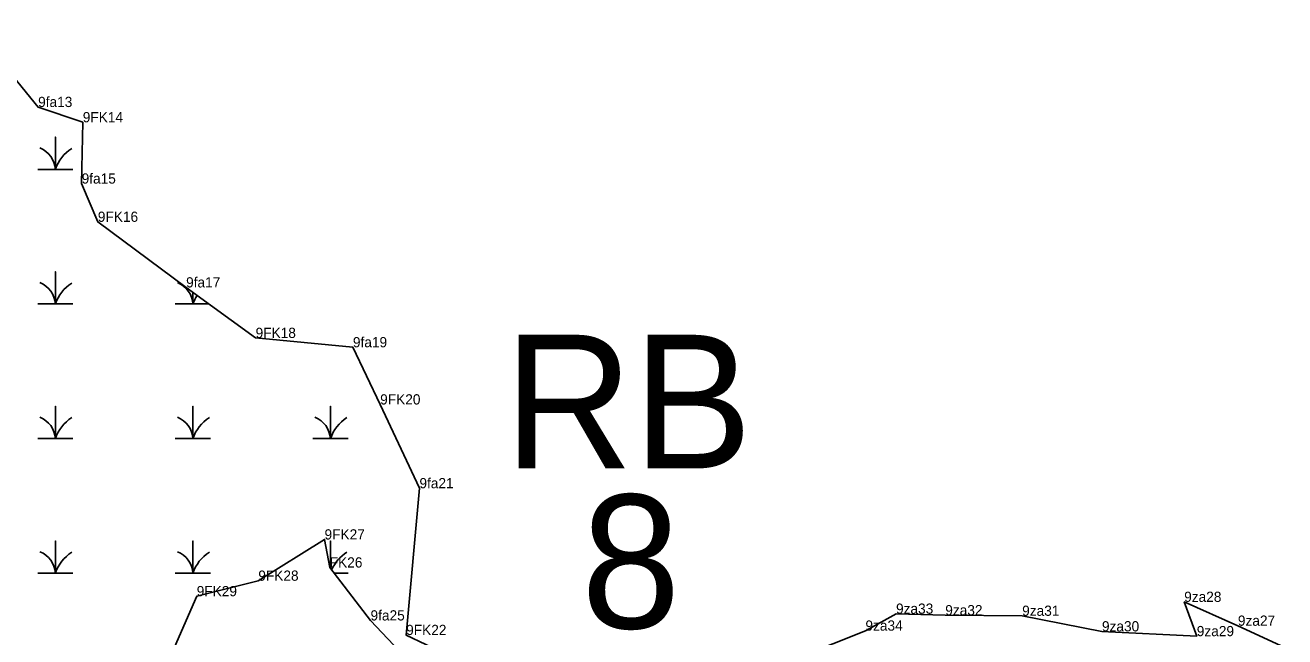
# Model space of a CAD drawing. Extents: x 2072529 to 2268796, y 436423 to 470406.
# Drawn here: x 2212551 to 2213167, y 449643 to 449942 of the extents above; entities that cross this region are included whole.
import ezdxf

# ---------------------------------------------------------------- set-up
doc = ezdxf.new("R2010")
doc.units = 0
for name, color, linetype in [('Default', 7, 'Continuous'), ('Exist Environmental Wetland Boundary Cogo Comment', 7, 'Continuous'), ('Exist Environmental Wetland Boundary Cogo Point CELL', 7, 'Continuous'), ('Old_Level_20', 7, 'Continuous')]:
    doc.layers.add(name, color=color, linetype=linetype)

msp = doc.modelspace()

# ---------------------------------------------------------------- linework, layer by layer
at = {"layer": 'Exist Environmental Wetland Boundary Cogo Point CELL'}
for points in [[(2212557.03, 449871.37), (2212565.64, 449871.37), (2212565.64, 449887.15), (2212565.64, 449871.37), (2212574.24, 449871.37)], [(2212557.03, 449805.57), (2212565.64, 449805.57), (2212565.64, 449821.35), (2212565.64, 449805.57), (2212574.24, 449805.57)], [(2212624.28, 449805.57), (2212632.89, 449805.57), (2212632.89, 449811.23)], [(2212632.89, 449811.23), (2212632.89, 449805.57), (2212640.67, 449805.57)], [(2212557.03, 449739.77), (2212565.64, 449739.77), (2212565.64, 449755.55), (2212565.64, 449739.77), (2212574.24, 449739.77)], [(2212624.28, 449739.77), (2212632.89, 449739.77), (2212632.89, 449755.55), (2212632.89, 449739.77), (2212641.49, 449739.77)], [(2212691.53, 449739.77), (2212700.14, 449739.77), (2212700.14, 449755.55), (2212700.14, 449739.77), (2212708.74, 449739.77)], [(2212557.03, 449673.97), (2212565.64, 449673.97), (2212565.64, 449689.75), (2212565.64, 449673.97), (2212574.24, 449673.97)], [(2212624.28, 449673.97), (2212632.89, 449673.97), (2212632.89, 449689.75), (2212632.89, 449673.97), (2212641.49, 449673.97)], [(2212700.14, 449676.25), (2212700.14, 449689.75), (2212700.14, 449676.25)], [(2212701.9, 449673.97), (2212708.74, 449673.97)]]:
    msp.add_lwpolyline(points, dxfattribs=at)
for centre, radius, start, end in [((2212553.37, 449870.48), 12.3, 4.14034, 67.53497), ((2212583.88, 449865.31), 19.22, 122.12745, 161.62219), ((2212553.37, 449804.68), 12.3, 4.14034, 67.53497), ((2212583.88, 449799.51), 19.22, 122.12745, 161.62219), ((2212620.62, 449804.68), 12.3, 4.14034, 67.53497), ((2212651.13, 449799.51), 19.22, 147.70422, 161.62219), ((2212553.37, 449738.88), 12.3, 4.14034, 67.53497), ((2212583.88, 449733.71), 19.22, 122.12745, 161.62219), ((2212620.62, 449738.88), 12.3, 4.14034, 67.53497), ((2212651.13, 449733.71), 19.22, 122.12745, 161.62219), ((2212687.87, 449738.88), 12.3, 4.14034, 67.53497), ((2212718.38, 449733.71), 19.22, 122.12745, 161.62219), ((2212553.37, 449673.08), 12.3, 4.14034, 67.53497), ((2212583.88, 449667.91), 19.22, 122.12745, 161.62219), ((2212620.62, 449673.08), 12.3, 4.14034, 67.53497), ((2212651.13, 449667.91), 19.22, 122.12745, 161.62219), ((2212718.38, 449667.91), 19.22, 122.12745, 156.73942)]:
    msp.add_arc(centre, radius, start, end, dxfattribs=at)
at = {"layer": 'Old_Level_20'}
for p, q in [((2212557.2, 449901.85), (2212557.2, 449901.85)), ((2212557.2, 449901.85), (2212557.2, 449901.85)), ((2212579.02, 449894.39), (2212579.02, 449894.39)), ((2212578.47, 449864.41), (2212578.47, 449864.41)), ((2212578.47, 449864.41), (2212578.47, 449864.41)), ((2212586.39, 449845.72), (2212586.39, 449845.72)), ((2212629.55, 449813.65), (2212629.55, 449813.65)), ((2212629.55, 449813.65), (2212629.55, 449813.65)), ((2212663.53, 449788.95), (2212663.53, 449788.95)), ((2212711.11, 449784.38), (2212711.11, 449784.38)), ((2212711.11, 449784.38), (2212711.11, 449784.38)), ((2212724.44, 449756.43), (2212724.44, 449756.43)), ((2212743.64, 449715.46), (2212743.64, 449715.46)), ((2212743.64, 449715.46), (2212743.64, 449715.46)), ((2212697.24, 449690.42), (2212697.24, 449690.42)), ((2212699.78, 449676.72), (2212699.78, 449676.72)), ((2212664.85, 449670.25), (2212664.85, 449670.25)), ((2212634.73, 449662.67), (2212634.73, 449662.67)), ((2213117.57, 449659.91), (2213117.57, 449659.91)), ((2213117.57, 449659.91), (2213117.57, 449659.91)), ((2212976.67, 449654.11), (2212976.67, 449654.11)), ((2213000.74, 449653.36), (2213000.74, 449653.36)), ((2213000.74, 449653.36), (2213000.74, 449653.36)), ((2213038.35, 449653.1), (2213038.35, 449653.1)), ((2212719.73, 449650.83), (2212719.73, 449650.83)), ((2212719.73, 449650.83), (2212719.73, 449650.83)), ((2213143.83, 449648.25), (2213143.83, 449648.25)), ((2212737.14, 449643.7), (2212737.14, 449643.7)), ((2212961.72, 449645.84), (2212961.72, 449645.84)), ((2212961.72, 449645.84), (2212961.72, 449645.84)), ((2213077.36, 449645.49), (2213077.36, 449645.49)), ((2213077.36, 449645.49), (2213077.36, 449645.49)), ((2213123.73, 449643.14), (2213123.73, 449643.14))]:
    msp.add_line(p, q, dxfattribs=at)
for points in [[(2212524.45, 449941.86), (2212557.2, 449901.85), (2212579.02, 449894.39), (2212578.47, 449864.41), (2212586.39, 449845.72), (2212629.55, 449813.65), (2212663.53, 449788.95), (2212711.11, 449784.38), (2212724.44, 449756.43), (2212743.64, 449715.46), (2212737.14, 449643.7), (2212766, 449629.92)], [(2212742.36, 449626.79), (2212719.73, 449650.83), (2212699.78, 449676.72), (2212697.24, 449690.42), (2212664.85, 449670.25), (2212634.73, 449662.67), (2212621.6, 449632.61)], [(2212913.88, 449626.69), (2212961.72, 449645.84), (2212976.67, 449654.11), (2213000.74, 449653.36), (2213038.35, 449653.1), (2213077.36, 449645.49), (2213123.73, 449643.14), (2213117.57, 449659.91), (2213143.83, 449648.25), (2213166.77, 449637.54)]]:
    msp.add_lwpolyline(points, dxfattribs=at)

# ---------------------------------------------------------------- texts
at = {"layer": 'Default'}
for s, p in [('RB', (2212785.01, 449725.18)), ('8', (2212822.71, 449646.97))]:
    msp.add_text(s, height=65.34, dxfattribs=at).set_placement(p)
at = {"layer": 'Exist Environmental Wetland Boundary Cogo Comment'}
for s, p in [('9fa13', (2212557.2, 449901.85)), ('9FK14', (2212579.02, 449894.39)), ('9fa15', (2212578.47, 449864.41)), ('9FK16', (2212586.39, 449845.72)), ('9fa17', (2212629.55, 449813.65)), ('9FK18', (2212663.53, 449788.95)), ('9fa19', (2212711.11, 449784.38)), ('9FK20', (2212724.44, 449756.43)), ('9fa21', (2212743.64, 449715.46)), ('9FK27', (2212697.24, 449690.42)), ('FK26', (2212699.78, 449676.72)), ('9FK28', (2212664.85, 449670.25)), ('9FK29', (2212634.73, 449662.67)), ('9za28', (2213117.57, 449659.91)), ('9fa25', (2212719.73, 449650.83)), ('9za33', (2212976.67, 449654.11)), ('9za32', (2213000.74, 449653.36)), ('9za31', (2213038.35, 449653.1)), ('9za27', (2213143.83, 449648.25)), ('9FK22', (2212737.14, 449643.7)), ('9za34', (2212961.72, 449645.84)), ('9za30', (2213077.36, 449645.49)), ('9za29', (2213123.73, 449643.14))]:
    msp.add_text(s, height=5, dxfattribs=at).set_placement(p)

doc.saveas('drawing.dxf')
